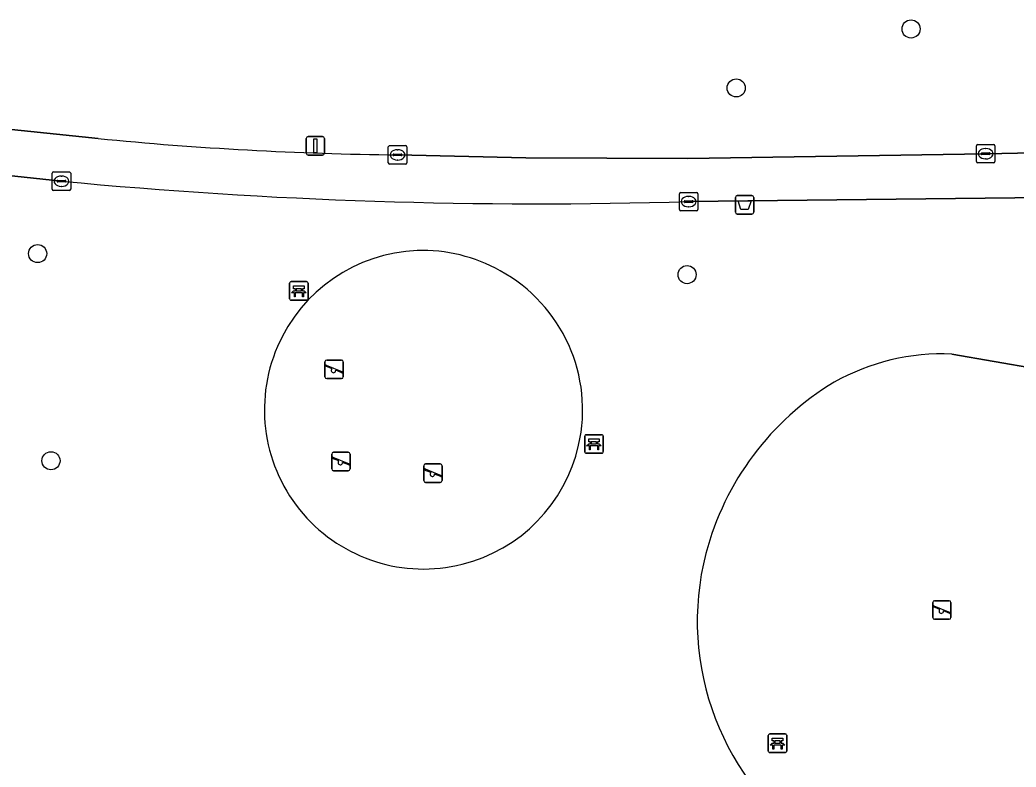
# Model space of a CAD drawing. Extents: x 160732 to 162107, y 387428 to 388479.
# Drawn here: x 160907.5 to 160961.4, y 387763.6 to 387804 of the extents above; entities that cross this region are included whole.
import ezdxf

# ---------------------------------------------------------------- set-up
doc = ezdxf.new("R2010")
doc.units = 0
for name, color, linetype in [('IMGEO_Afvalbak', 7, 'Continuous'), ('IMGEO_Bank', 7, 'Continuous'), ('IMGEO_Boom', 7, 'Continuous'), ('IMGEO_Groenvoorziening', 7, 'Continuous'), ('IMGEO_Kolk', 7, 'Continuous'), ('IMGEO_Lichtmast', 7, 'Continuous'), ('IMGEO_Speelvoorziening', 7, 'Continuous'), ('IMGEO_Terreindeel_zand', 7, 'Continuous'), ('IMGEO_Voetpad_gesloten', 7, 'Continuous')]:
    doc.layers.add(name, color=color, linetype=linetype)

msp = doc.modelspace()

# ---------------------------------------------------------------- linework, layer by layer
at = {"layer": 'IMGEO_Afvalbak'}
for p, q in [((160946.248, 387793.631), (160946.248, 387794.431)), ((160946.248, 387794.431), (160946.248, 387793.631)), ((160946.348, 387794.531), (160947.138, 387794.531)), ((160947.138, 387794.531), (160946.348, 387794.531)), ((160947.238, 387794.431), (160947.238, 387793.631)), ((160947.238, 387793.631), (160947.238, 387794.431)), ((160947.138, 387793.531), (160946.348, 387793.531)), ((160946.348, 387793.531), (160947.138, 387793.531))]:
    msp.add_line(p, q, dxfattribs=at)
msp.add_lwpolyline([(160946.391, 387794.245), (160947.095, 387794.245), (160946.946, 387793.775), (160946.54, 387793.775), (160946.391, 387794.245)], dxfattribs=at)
for centre, start, end in [((160946.348, 387794.431), 90, 180), ((160946.348, 387794.431), 90, 180), ((160947.138, 387794.431), 0, 90), ((160947.138, 387794.431), 360, 90), ((160946.348, 387793.631), 180, 270), ((160946.348, 387793.631), 180, 270), ((160947.138, 387793.631), 270, 0), ((160947.138, 387793.631), 270, 0)]:
    msp.add_arc(centre, 0.1, start, end, dxfattribs=at)
at = {"layer": 'IMGEO_Bank'}
for p, q in [((160922.213, 387789.875), (160923.054, 387789.875)), ((160923.054, 387789.875), (160922.213, 387789.875)), ((160922.138, 387788.95), (160922.138, 387789.791)), ((160922.138, 387789.791), (160922.138, 387788.95)), ((160922.447, 387789.381), (160922.447, 387789.487)), ((160922.491, 387789.487), (160922.491, 387789.381)), ((160922.779, 387789.493), (160922.497, 387789.493)), ((160922.497, 387789.375), (160922.779, 387789.375)), ((160922.785, 387789.381), (160922.785, 387789.487)), ((160922.829, 387789.487), (160922.829, 387789.381)), ((160923.138, 387789.8), (160923.138, 387788.959)), ((160923.138, 387788.959), (160923.138, 387789.8)), ((160923.063, 387788.875), (160922.222, 387788.875)), ((160922.222, 387788.875), (160923.063, 387788.875)), ((160922.835, 387789.273), (160922.442, 387789.273)), ((160938.096, 387780.673), (160938.096, 387781.514)), ((160938.096, 387781.514), (160938.096, 387780.673)), ((160938.171, 387781.598), (160939.012, 387781.598)), ((160939.012, 387781.598), (160938.171, 387781.598)), ((160938.405, 387781.104), (160938.405, 387781.21)), ((160938.449, 387781.21), (160938.449, 387781.104)), ((160938.737, 387781.216), (160938.455, 387781.216)), ((160938.743, 387781.104), (160938.743, 387781.21)), ((160938.787, 387781.21), (160938.787, 387781.104)), ((160939.096, 387781.523), (160939.096, 387780.682)), ((160939.096, 387780.682), (160939.096, 387781.523)), ((160938.793, 387780.996), (160938.4, 387780.996)), ((160938.455, 387781.098), (160938.737, 387781.098)), ((160939.021, 387780.598), (160938.18, 387780.598)), ((160938.18, 387780.598), (160939.021, 387780.598)), ((160948.027, 387764.489), (160948.027, 387765.33)), ((160948.027, 387765.33), (160948.027, 387764.489)), ((160948.102, 387765.414), (160948.943, 387765.414)), ((160948.943, 387765.414), (160948.102, 387765.414)), ((160949.027, 387765.339), (160949.027, 387764.498)), ((160949.027, 387764.498), (160949.027, 387765.339)), ((160948.724, 387764.812), (160948.331, 387764.812)), ((160948.336, 387764.92), (160948.336, 387765.026)), ((160948.38, 387765.026), (160948.38, 387764.92)), ((160948.668, 387765.032), (160948.386, 387765.032)), ((160948.386, 387764.914), (160948.668, 387764.914)), ((160948.674, 387764.92), (160948.674, 387765.026)), ((160948.718, 387765.026), (160948.718, 387764.92)), ((160948.952, 387764.414), (160948.111, 387764.414)), ((160948.111, 387764.414), (160948.952, 387764.414))]:
    msp.add_line(p, q, dxfattribs=at)
for points in [[(160922.385, 387789.273), (160922.243, 387789.273), (160922.355, 387789.375), (160922.441, 387789.375)], [(160922.441, 387789.493), (160922.355, 387789.493), (160922.355, 387789.654), (160922.918, 387789.654), (160922.918, 387789.493), (160922.835, 387789.493)], [(160922.835, 387789.375), (160922.918, 387789.375), (160923.03, 387789.273), (160922.891, 387789.273)], [(160922.435, 387789.266), (160922.435, 387789.059), (160922.392, 387789.059), (160922.392, 387789.266)], [(160922.885, 387789.266), (160922.885, 387789.059), (160922.841, 387789.059), (160922.841, 387789.266)], [(160938.399, 387781.216), (160938.313, 387781.216), (160938.313, 387781.377), (160938.876, 387781.377), (160938.876, 387781.216), (160938.793, 387781.216)], [(160938.343, 387780.996), (160938.201, 387780.996), (160938.313, 387781.098), (160938.399, 387781.098)], [(160938.393, 387780.989), (160938.393, 387780.782), (160938.35, 387780.782), (160938.35, 387780.989)], [(160938.793, 387781.098), (160938.876, 387781.098), (160938.988, 387780.996), (160938.849, 387780.996)], [(160938.843, 387780.989), (160938.843, 387780.782), (160938.799, 387780.782), (160938.799, 387780.989)], [(160948.33, 387765.032), (160948.244, 387765.032), (160948.244, 387765.193), (160948.807, 387765.193), (160948.807, 387765.032), (160948.724, 387765.032)], [(160948.274, 387764.812), (160948.132, 387764.812), (160948.244, 387764.914), (160948.33, 387764.914)], [(160948.324, 387764.805), (160948.324, 387764.598), (160948.281, 387764.598), (160948.281, 387764.805)], [(160948.724, 387764.914), (160948.807, 387764.914), (160948.919, 387764.812), (160948.78, 387764.812)], [(160948.774, 387764.805), (160948.774, 387764.598), (160948.73, 387764.598), (160948.73, 387764.805)]]:
    msp.add_lwpolyline(points, dxfattribs=at)
for centre, radius, start, end in [((160922.216, 387789.797), 0.0779, 92.4484, 184.2845), ((160922.216, 387789.797), 0.0779, 92.4484, 184.2845), ((160923.06, 387789.797), 0.0779, 2.4484, 94.2845), ((160923.06, 387789.797), 0.0779, 2.4484, 94.2845), ((160922.44, 387789.486), 0.00671, 2.8957, 87.1043), ((160922.44, 387789.382), 0.00671, 272.8957, 357.1043), ((160922.497, 387789.486), 0.00671, 92.8957, 177.1043), ((160922.497, 387789.382), 0.00671, 182.8957, 267.1043), ((160922.779, 387789.486), 0.00671, 2.8957, 87.1043), ((160922.779, 387789.382), 0.00671, 272.8957, 357.1043), ((160922.836, 387789.486), 0.00671, 92.8957, 177.1043), ((160922.836, 387789.382), 0.00671, 182.8957, 267.1043), ((160922.216, 387788.953), 0.0779, 182.4484, 274.2845), ((160922.216, 387788.953), 0.0779, 182.4484, 274.2845), ((160922.385, 387789.266), 0.00671, 2.8957, 87.1043), ((160922.442, 387789.266), 0.00671, 92.8957, 177.1043), ((160922.834, 387789.266), 0.00671, 2.8957, 87.1043), ((160922.891, 387789.266), 0.00671, 92.8957, 177.1043), ((160923.06, 387788.953), 0.0779, 272.4484, 4.2845), ((160923.06, 387788.953), 0.0779, 272.4484, 4.2845), ((160938.174, 387781.52), 0.0779, 92.4484, 184.2845), ((160938.174, 387781.52), 0.0779, 92.4484, 184.2845), ((160938.398, 387781.209), 0.00671, 2.8957, 87.1043), ((160938.455, 387781.209), 0.00671, 92.8957, 177.1043), ((160938.737, 387781.209), 0.00671, 2.8957, 87.1043), ((160938.794, 387781.209), 0.00671, 92.8957, 177.1043), ((160939.018, 387781.52), 0.0779, 2.4484, 94.2845), ((160939.018, 387781.52), 0.0779, 2.4484, 94.2845), ((160938.174, 387780.676), 0.0779, 182.4484, 274.2845), ((160938.174, 387780.676), 0.0779, 182.4484, 274.2845), ((160938.343, 387780.989), 0.00671, 2.8957, 87.1043), ((160938.4, 387780.989), 0.00671, 92.8957, 177.1043), ((160938.398, 387781.105), 0.00671, 272.8957, 357.1043), ((160938.455, 387781.105), 0.00671, 182.8957, 267.1043), ((160938.737, 387781.105), 0.00671, 272.8957, 357.1043), ((160938.794, 387781.105), 0.00671, 182.8957, 267.1043), ((160938.792, 387780.989), 0.00671, 2.8957, 87.1043), ((160938.849, 387780.989), 0.00671, 92.8957, 177.1043), ((160939.018, 387780.676), 0.0779, 272.4484, 4.2845), ((160939.018, 387780.676), 0.0779, 272.4484, 4.2845), ((160948.105, 387765.336), 0.0779, 92.4484, 184.2845), ((160948.105, 387765.336), 0.0779, 92.4484, 184.2845), ((160948.949, 387765.336), 0.0779, 2.4484, 94.2845), ((160948.949, 387765.336), 0.0779, 2.4484, 94.2845), ((160948.274, 387764.805), 0.00671, 2.8957, 87.1043), ((160948.331, 387764.805), 0.00671, 92.8957, 177.1043), ((160948.329, 387765.025), 0.00671, 2.8957, 87.1043), ((160948.329, 387764.921), 0.00671, 272.8957, 357.1043), ((160948.386, 387765.025), 0.00671, 92.8957, 177.1043), ((160948.386, 387764.921), 0.00671, 182.8957, 267.1043), ((160948.668, 387765.025), 0.00671, 2.8957, 87.1043), ((160948.668, 387764.921), 0.00671, 272.8957, 357.1043), ((160948.725, 387765.025), 0.00671, 92.8957, 177.1043), ((160948.725, 387764.921), 0.00671, 182.8957, 267.1043), ((160948.723, 387764.805), 0.00671, 2.8957, 87.1043), ((160948.78, 387764.805), 0.00671, 92.8957, 177.1043), ((160948.105, 387764.492), 0.0779, 182.4484, 274.2845), ((160948.105, 387764.492), 0.0779, 182.4484, 274.2845), ((160948.949, 387764.492), 0.0779, 272.4484, 4.2845), ((160948.949, 387764.492), 0.0779, 272.4484, 4.2845)]:
    msp.add_arc(centre, radius, start, end, dxfattribs=at)
at = {"layer": 'IMGEO_Boom'}
for centre in [(160955.748, 387803.541), (160946.29, 387800.351), (160908.507, 387791.391), (160943.636, 387790.253), (160909.23, 387780.188)]:
    msp.add_circle(centre, 0.489, dxfattribs=at)
at = {"layer": 'IMGEO_Groenvoorziening'}
for points in [[(160891.824, 387799.773), (160893.552, 387799.555), (160895.276, 387799.338), (160911.776, 387797.616)], [(160927.973, 387796.732), (160934.919, 387796.58), (160943.683, 387796.528), (160959.784, 387796.796), (160980.381, 387797.213)], [(160909.797, 387795.31), (160896.141, 387796.776), (160904.074, 387779.07), (160903.852, 387777.012), (160903.511, 387775.577), (160903.023, 387774.186), (160902.391, 387772.854), (160901.624, 387771.595), (160900.729, 387770.423), (160899.716, 387769.351), (160898.597, 387768.39), (160897.384, 387767.552), (160896.09, 387766.846), (160894.729, 387766.278), (160879.381, 387771.405), (160879.464, 387770.138)], [(160981.151, 387794.641), (160975.808, 387794.574), (160943.719, 387794.207)], [(160957.955, 387785.961), (160964.816, 387784.762)]]:
    msp.add_lwpolyline(points, dxfattribs=at)
for centre, radius, start, end in [((160929.982, 387982.365), 185.644, 264.37203, 269.37999), ((160935.566, 388065.634), 271.549, 264.55471, 271.72057), ((160929.391, 387782.947), 8.617, 92.4124, 220.8511), ((160929.313, 387782.903), 8.658, 60.8614, 91.8882), ((160929.39, 387782.934), 8.594, 347.1724, 61.2069), ((160957.462, 387773.944), 12.027, 87.6485, 119.2661), ((160959.534, 387771.258), 15.391, 121.1094, 165.2538), ((160929.382, 387782.934), 8.601, 220.8218, 347.1855), ((160958.872, 387771.513), 14.686, 165.5589, 236.3439)]:
    msp.add_arc(centre, radius, start, end, dxfattribs=at)
at = {"layer": 'IMGEO_Kolk'}
for p, q in [((160927.472, 387796.307), (160927.472, 387797.159)), ((160927.547, 387797.233), (160928.399, 387797.233)), ((160927.96, 387797.013), (160927.985, 387797.013)), ((160928.473, 387797.159), (160928.473, 387796.307)), ((160959.282, 387796.37), (160959.282, 387797.222)), ((160959.357, 387797.296), (160960.209, 387797.296)), ((160959.584, 387796.839), (160959.982, 387796.839)), ((160959.77, 387797.076), (160959.795, 387797.076)), ((160960.283, 387797.222), (160960.283, 387796.37)), ((160927.731, 387796.727), (160927.731, 387796.739)), ((160928.169, 387796.69), (160927.771, 387796.69)), ((160927.774, 387796.776), (160928.172, 387796.776)), ((160927.983, 387796.453), (160927.958, 387796.453)), ((160928.215, 387796.739), (160928.215, 387796.727)), ((160960.209, 387796.296), (160959.357, 387796.296)), ((160959.541, 387796.79), (160959.541, 387796.802)), ((160959.979, 387796.753), (160959.581, 387796.753)), ((160959.793, 387796.516), (160959.768, 387796.516)), ((160960.025, 387796.802), (160960.025, 387796.79)), ((160909.371, 387795.809), (160910.223, 387795.809)), ((160928.399, 387796.233), (160927.547, 387796.233)), ((160909.296, 387794.883), (160909.296, 387795.735)), ((160909.555, 387795.303), (160909.555, 387795.315)), ((160909.993, 387795.266), (160909.595, 387795.266)), ((160909.598, 387795.352), (160909.996, 387795.352)), ((160909.784, 387795.589), (160909.809, 387795.589)), ((160910.039, 387795.315), (160910.039, 387795.303)), ((160910.297, 387795.735), (160910.297, 387794.883)), ((160910.223, 387794.809), (160909.371, 387794.809)), ((160909.807, 387795.029), (160909.782, 387795.029)), ((160943.293, 387794.705), (160944.145, 387794.705)), ((160943.218, 387793.779), (160943.218, 387794.631)), ((160943.477, 387794.199), (160943.477, 387794.211)), ((160943.915, 387794.162), (160943.517, 387794.162)), ((160943.52, 387794.248), (160943.918, 387794.248)), ((160943.706, 387794.485), (160943.731, 387794.485)), ((160943.961, 387794.211), (160943.961, 387794.199)), ((160944.219, 387794.631), (160944.219, 387793.779)), ((160944.145, 387793.705), (160943.293, 387793.705)), ((160943.729, 387793.925), (160943.704, 387793.925))]:
    msp.add_line(p, q, dxfattribs=at)
for points in [[(160927.472, 387796.307), (160927.472, 387797.159)], [(160927.547, 387797.233), (160928.399, 387797.233)], [(160928.473, 387797.159), (160928.473, 387796.307)], [(160959.282, 387796.37), (160959.282, 387797.222)], [(160959.357, 387797.296), (160960.209, 387797.296)], [(160960.283, 387797.222), (160960.283, 387796.37)], [(160960.209, 387796.296), (160959.357, 387796.296)], [(160909.371, 387795.809), (160910.223, 387795.809)], [(160928.399, 387796.233), (160927.547, 387796.233)], [(160909.296, 387794.883), (160909.296, 387795.735)], [(160910.297, 387795.735), (160910.297, 387794.883)], [(160910.223, 387794.809), (160909.371, 387794.809)], [(160943.293, 387794.705), (160944.145, 387794.705)], [(160943.218, 387793.779), (160943.218, 387794.631)], [(160944.219, 387794.631), (160944.219, 387793.779)], [(160944.145, 387793.705), (160943.293, 387793.705)]]:
    msp.add_lwpolyline(points, dxfattribs=at)
for centre, radius, start, end in [((160927.549, 387797.157), 0.0765, 91.552, 178.448), ((160927.549, 387797.157), 0.0765, 91.552, 178.448), ((160928.397, 387797.157), 0.0765, 1.552, 88.448), ((160928.397, 387797.157), 0.0765, 1.552, 88.448), ((160959.359, 387797.22), 0.0765, 91.552, 178.448), ((160959.359, 387797.22), 0.0765, 91.552, 178.448), ((160959.581, 387796.799), 0.0403, 85.8775, 175.7526), ((160959.986, 387796.801), 0.0386, 1.7309, 96.639), ((160960.207, 387797.22), 0.0765, 1.552, 88.448), ((160960.207, 387797.22), 0.0765, 1.552, 88.448), ((160927.549, 387796.309), 0.0765, 181.552, 268.448), ((160927.549, 387796.309), 0.0765, 181.552, 268.448), ((160927.771, 387796.736), 0.0403, 85.8775, 175.7526), ((160927.768, 387796.726), 0.0366, 178.938, 274.7102), ((160928.172, 387796.733), 0.043, 264.8664, 352.4533), ((160928.176, 387796.738), 0.0386, 1.7309, 96.639), ((160928.397, 387796.309), 0.0765, 271.552, 358.448), ((160928.397, 387796.309), 0.0765, 271.552, 358.448), ((160959.359, 387796.372), 0.0765, 181.552, 268.448), ((160959.359, 387796.372), 0.0765, 181.552, 268.448), ((160959.578, 387796.789), 0.0366, 178.938, 274.7102), ((160959.982, 387796.796), 0.043, 264.8664, 352.4533), ((160960.207, 387796.372), 0.0765, 271.552, 358.448), ((160960.207, 387796.372), 0.0765, 271.552, 358.448), ((160909.373, 387795.733), 0.0765, 91.552, 178.448), ((160909.373, 387795.733), 0.0765, 91.552, 178.448), ((160910.221, 387795.733), 0.0765, 1.552, 88.448), ((160910.221, 387795.733), 0.0765, 1.552, 88.448), ((160909.595, 387795.312), 0.0403, 85.8775, 175.7526), ((160909.592, 387795.302), 0.0366, 178.938, 274.7102), ((160909.996, 387795.309), 0.043, 264.8664, 352.4533), ((160910, 387795.314), 0.0386, 1.7309, 96.639), ((160909.373, 387794.885), 0.0765, 181.552, 268.448), ((160909.373, 387794.885), 0.0765, 181.552, 268.448), ((160910.221, 387794.885), 0.0765, 271.552, 358.448), ((160910.221, 387794.885), 0.0765, 271.552, 358.448), ((160943.295, 387794.629), 0.0765, 91.552, 178.448), ((160943.295, 387794.629), 0.0765, 91.552, 178.448), ((160944.143, 387794.629), 0.0765, 1.552, 88.448), ((160944.143, 387794.629), 0.0765, 1.552, 88.448), ((160943.517, 387794.208), 0.0403, 85.8775, 175.7526), ((160943.514, 387794.198), 0.0366, 178.938, 274.7102), ((160943.918, 387794.205), 0.043, 264.8664, 352.4533), ((160943.922, 387794.21), 0.0386, 1.7309, 96.639), ((160943.295, 387793.781), 0.0765, 181.552, 268.448), ((160943.295, 387793.781), 0.0765, 181.552, 268.448), ((160944.143, 387793.781), 0.0765, 271.552, 358.448), ((160944.143, 387793.781), 0.0765, 271.552, 358.448)]:
    msp.add_arc(centre, radius, start, end, dxfattribs=at)
for centre, major_axis, ratio, start_param, end_param in [((160927.959, 387796.733), (-0.387, 0.002), 0.722429, 4.712389, 7.853982), ((160927.984, 387796.733), (-0.39, 0.002), 0.717154, 1.570796, 4.712389), ((160959.769, 387796.796), (-0.387, 0.002), 0.722429, 4.712389, 7.853982), ((160959.794, 387796.796), (-0.39, 0.002), 0.717154, 1.570796, 4.712389), ((160909.783, 387795.309), (-0.387, 0.002), 0.722429, 4.712389, 7.853982), ((160909.808, 387795.309), (-0.39, 0.002), 0.717154, 1.570796, 4.712389), ((160943.705, 387794.205), (-0.387, 0.002), 0.722429, 4.712389, 7.853982), ((160943.73, 387794.205), (-0.39, 0.002), 0.717154, 1.570796, 4.712389)]:
    msp.add_ellipse(centre, major_axis=major_axis, ratio=ratio, start_param=start_param, end_param=end_param, dxfattribs=at)
at = {"layer": 'IMGEO_Lichtmast'}
for p, q in [((160923.033, 387796.823), (160923.033, 387797.623)), ((160923.033, 387797.623), (160923.033, 387796.823)), ((160923.133, 387797.723), (160923.923, 387797.723)), ((160923.923, 387797.723), (160923.133, 387797.723)), ((160924.023, 387797.623), (160924.023, 387796.823)), ((160924.023, 387796.823), (160924.023, 387797.623)), ((160923.923, 387796.723), (160923.133, 387796.723)), ((160923.133, 387796.723), (160923.923, 387796.723))]:
    msp.add_line(p, q, dxfattribs=at)
msp.add_lwpolyline([(160923.453, 387797.598), (160923.603, 387797.598), (160923.603, 387796.848), (160923.453, 387796.848), (160923.453, 387797.598)], dxfattribs=at)
for centre, start, end in [((160923.133, 387797.623), 90, 180), ((160923.133, 387797.623), 90, 180), ((160923.923, 387797.623), 0, 90), ((160923.923, 387797.623), 360, 90), ((160923.133, 387796.823), 180, 270), ((160923.133, 387796.823), 180, 270), ((160923.923, 387796.823), 270, 0), ((160923.923, 387796.823), 270, 0)]:
    msp.add_arc(centre, 0.1, start, end, dxfattribs=at)
at = {"layer": 'IMGEO_Speelvoorziening'}
for p, q in [((160924.048, 387784.731), (160924.048, 387785.531)), ((160924.048, 387785.531), (160924.048, 387784.731)), ((160924.148, 387785.631), (160924.938, 387785.631)), ((160924.938, 387785.631), (160924.148, 387785.631)), ((160925.038, 387785.531), (160925.038, 387784.731)), ((160925.038, 387784.731), (160925.038, 387785.531)), ((160924.431, 387785.159), (160924.092, 387785.296)), ((160924.117, 387785.356), (160924.993, 387785.003)), ((160924.969, 387784.943), (160924.629, 387785.08)), ((160924.938, 387784.631), (160924.148, 387784.631)), ((160924.148, 387784.631), (160924.938, 387784.631)), ((160924.413, 387779.751), (160924.413, 387780.551)), ((160924.413, 387780.551), (160924.413, 387779.751)), ((160924.796, 387780.179), (160924.457, 387780.316)), ((160924.482, 387780.376), (160925.358, 387780.023)), ((160924.513, 387780.651), (160925.303, 387780.651)), ((160925.303, 387780.651), (160924.513, 387780.651)), ((160925.403, 387780.551), (160925.403, 387779.751)), ((160925.403, 387779.751), (160925.403, 387780.551)), ((160925.303, 387779.651), (160924.513, 387779.651)), ((160924.513, 387779.651), (160925.303, 387779.651)), ((160925.334, 387779.963), (160924.994, 387780.1)), ((160929.393, 387779.12), (160929.393, 387779.92)), ((160929.393, 387779.92), (160929.393, 387779.12)), ((160929.776, 387779.548), (160929.437, 387779.685)), ((160929.462, 387779.745), (160930.338, 387779.392)), ((160929.493, 387780.02), (160930.283, 387780.02)), ((160930.283, 387780.02), (160929.493, 387780.02)), ((160930.383, 387779.92), (160930.383, 387779.12)), ((160930.383, 387779.12), (160930.383, 387779.92)), ((160930.314, 387779.332), (160929.974, 387779.469)), ((160930.283, 387779.02), (160929.493, 387779.02)), ((160929.493, 387779.02), (160930.283, 387779.02)), ((160957.018, 387772.618), (160957.808, 387772.618)), ((160957.808, 387772.618), (160957.018, 387772.618)), ((160956.918, 387771.718), (160956.918, 387772.518)), ((160956.918, 387772.518), (160956.918, 387771.718)), ((160957.301, 387772.146), (160956.962, 387772.283)), ((160956.987, 387772.343), (160957.863, 387771.99)), ((160957.839, 387771.93), (160957.499, 387772.067)), ((160957.908, 387772.518), (160957.908, 387771.718)), ((160957.908, 387771.718), (160957.908, 387772.518)), ((160957.808, 387771.618), (160957.018, 387771.618)), ((160957.018, 387771.618), (160957.808, 387771.618))]:
    msp.add_line(p, q, dxfattribs=at)
for centre, radius, start, end in [((160924.148, 387785.531), 0.1, 90, 180), ((160924.148, 387785.531), 0.1, 90, 180), ((160924.938, 387785.531), 0.1, 0, 90), ((160924.938, 387785.531), 0.1, 360, 90), ((160924.105, 387785.326), 0.0327, 68.078, 248.078), ((160924.51, 387785.069), 0.12, 130.9928, 5.1632), ((160924.981, 387784.973), 0.0327, 248.078, 68.078), ((160924.148, 387784.731), 0.1, 180, 270), ((160924.148, 387784.731), 0.1, 180, 270), ((160924.938, 387784.731), 0.1, 270, 0), ((160924.938, 387784.731), 0.1, 270, 0), ((160924.513, 387780.551), 0.1, 90, 180), ((160924.513, 387780.551), 0.1, 90, 180), ((160924.47, 387780.346), 0.0327, 68.078, 248.078), ((160924.875, 387780.089), 0.12, 130.9928, 5.1632), ((160925.303, 387780.551), 0.1, 0, 90), ((160925.303, 387780.551), 0.1, 360, 90), ((160924.513, 387779.751), 0.1, 180, 270), ((160924.513, 387779.751), 0.1, 180, 270), ((160925.303, 387779.751), 0.1, 270, 0), ((160925.303, 387779.751), 0.1, 270, 0), ((160925.346, 387779.993), 0.0327, 248.078, 68.078), ((160929.493, 387779.92), 0.1, 90, 180), ((160929.493, 387779.92), 0.1, 90, 180), ((160929.45, 387779.715), 0.0327, 68.078, 248.078), ((160930.283, 387779.92), 0.1, 0, 90), ((160930.283, 387779.92), 0.1, 360, 90), ((160929.493, 387779.12), 0.1, 180, 270), ((160929.493, 387779.12), 0.1, 180, 270), ((160929.855, 387779.458), 0.12, 130.9928, 5.1632), ((160930.283, 387779.12), 0.1, 270, 0), ((160930.283, 387779.12), 0.1, 270, 0), ((160930.326, 387779.362), 0.0327, 248.078, 68.078), ((160957.018, 387772.518), 0.1, 90, 180), ((160957.018, 387772.518), 0.1, 90, 180), ((160957.808, 387772.518), 0.1, 0, 90), ((160957.808, 387772.518), 0.1, 360, 90), ((160956.975, 387772.313), 0.0327, 68.078, 248.078), ((160957.38, 387772.056), 0.12, 130.9928, 5.1632), ((160957.018, 387771.718), 0.1, 180, 270), ((160957.018, 387771.718), 0.1, 180, 270), ((160957.808, 387771.718), 0.1, 270, 0), ((160957.808, 387771.718), 0.1, 270, 0), ((160957.851, 387771.96), 0.0327, 248.078, 68.078)]:
    msp.add_arc(centre, radius, start, end, dxfattribs=at)
at = {"layer": 'IMGEO_Terreindeel_zand'}
msp.add_lwpolyline([(160964.816, 387784.762), (160957.955, 387785.961)], dxfattribs=at)
for centre, radius, start, end in [((160929.391, 387782.947), 8.617, 92.4124, 220.8511), ((160929.313, 387782.903), 8.658, 60.8614, 91.8882), ((160929.39, 387782.934), 8.594, 347.1724, 61.2069), ((160957.462, 387773.944), 12.027, 87.6485, 119.2661), ((160959.534, 387771.258), 15.391, 121.1094, 165.2538), ((160929.382, 387782.934), 8.601, 220.8218, 347.1855), ((160958.872, 387771.513), 14.686, 165.5589, 236.3439)]:
    msp.add_arc(centre, radius, start, end, dxfattribs=at)
at = {"layer": 'IMGEO_Voetpad_gesloten'}
for points in [[(160911.776, 387797.616), (160895.276, 387799.338), (160893.552, 387799.555), (160891.824, 387799.773), (160891.498, 387797.275), (160896.141, 387796.776), (160909.797, 387795.31)], [(160980.381, 387797.213), (160959.784, 387796.796), (160943.683, 387796.528), (160934.919, 387796.58), (160927.973, 387796.732)], [(160943.719, 387794.207), (160975.808, 387794.574), (160981.151, 387794.641)]]:
    msp.add_lwpolyline(points, dxfattribs=at)
for centre, radius, start, end in [((160929.982, 387982.365), 185.644, 264.37203, 269.37999), ((160935.566, 388065.634), 271.549, 264.55471, 271.72057)]:
    msp.add_arc(centre, radius, start, end, dxfattribs=at)

doc.saveas('drawing.dxf')
